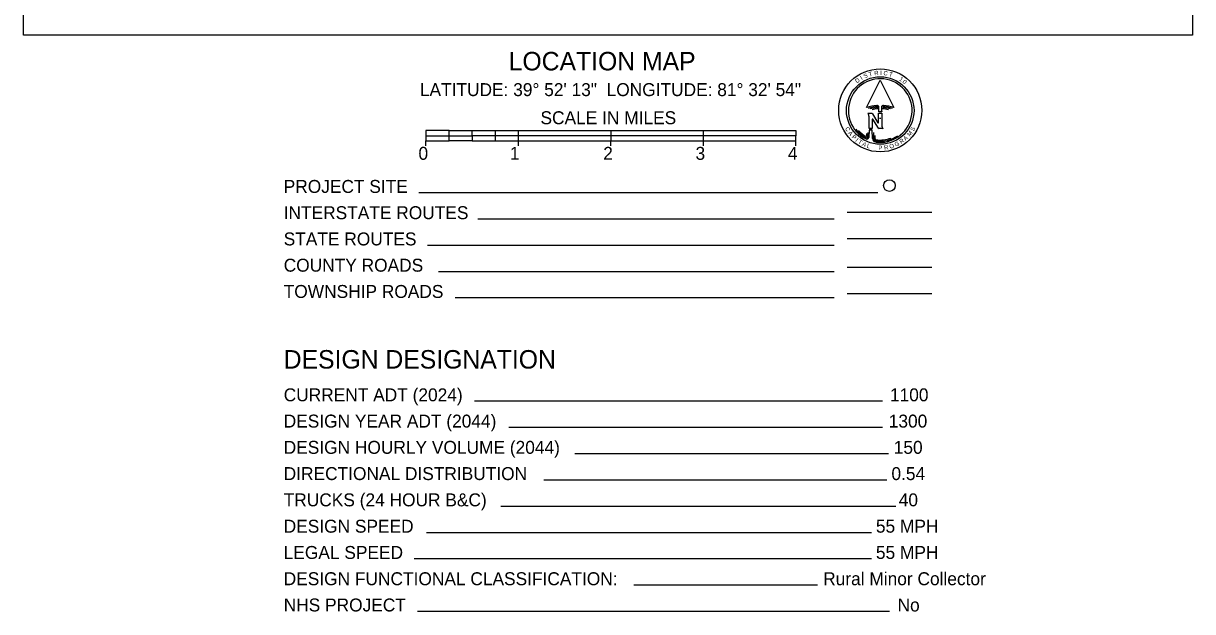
# Model space of a CAD drawing. Extents: x -22 to 431, y -18 to 160.
# Drawn here: x 319.35 to 331.99, y 141.25 to 147.61 of the extents above; entities that cross this region are included whole.
import ezdxf

# ---------------------------------------------------------------- set-up
doc = ezdxf.new("R2010")
doc.units = 0
for name, color, linetype in [('GM_X_Adjacent_County', 7, 'Continuous'), ('GM_X_Adjacent_County_Text', 7, 'Continuous'), ('GM_X_Minor_Lake_Text', 7, 'Continuous'), ('GM_X_Minor_River_Text', 7, 'Continuous'), ('GM_X_Rail_Line', 7, 'Continuous'), ('GM_X_Section', 7, 'Continuous')]:
    doc.layers.add(name, color=color, linetype=linetype)

msp = doc.modelspace()

# ---------------------------------------------------------------- linework, layer by layer
at = {"layer": 'GM_X_Adjacent_County'}
msp.add_circle((328.717, 145.854), 0.0633, dxfattribs=at)
at = {"layer": 'GM_X_Adjacent_County_Text'}
msp.add_line((329.175, 144.969), (328.259, 144.969), dxfattribs=at)
at = {"layer": 'GM_X_Minor_Lake_Text'}
msp.add_line((329.175, 145.28), (328.259, 145.28), dxfattribs=at)
at = {"layer": 'GM_X_Minor_River_Text'}
msp.add_line((329.175, 144.685), (328.259, 144.685), dxfattribs=at)
at = {"layer": 'GM_X_Rail_Line'}
msp.add_line((329.175, 145.564), (328.259, 145.564), dxfattribs=at)
at = {"layer": 'GM_X_Section'}
for p, q in [((328.471, 146.698), (328.618, 146.995)), ((328.618, 146.995), (328.764, 146.698)), ((328.485, 146.636), (328.527, 146.636)), ((328.534, 146.632), (328.593, 146.534)), ((328.6, 146.536), (328.6, 146.636)), ((328.6, 146.636), (328.634, 146.636)), ((328.601, 146.652), (328.603, 146.7)), ((328.634, 146.652), (328.601, 146.652)), ((328.618, 146.666), (328.618, 146.666)), ((328.618, 146.666), (328.618, 146.666)), ((328.618, 146.666), (328.618, 146.666)), ((328.618, 146.666), (328.618, 146.666)), ((328.634, 146.636), (328.634, 146.507)), ((328.497, 146.47), (328.497, 146.598)), ((328.531, 146.569), (328.531, 146.47)), ((328.598, 146.474), (328.539, 146.571)), ((328.626, 146.578), (328.609, 146.578)), ((323.956, 146.449), (323.706, 146.449)), ((323.706, 146.449), (323.706, 146.393)), ((323.706, 146.393), (323.706, 146.337)), ((323.706, 146.393), (323.956, 146.393)), ((323.956, 146.449), (324.206, 146.449)), ((323.956, 146.393), (323.956, 146.449)), ((323.956, 146.393), (324.206, 146.393)), ((323.956, 146.337), (323.956, 146.393)), ((324.206, 146.393), (324.206, 146.449)), ((324.206, 146.449), (324.456, 146.449)), ((324.206, 146.393), (324.206, 146.337)), ((324.456, 146.393), (324.206, 146.393)), ((324.456, 146.449), (324.706, 146.449)), ((324.456, 146.449), (324.456, 146.393)), ((324.706, 146.393), (324.456, 146.393)), ((324.456, 146.393), (324.456, 146.337)), ((324.706, 146.393), (324.706, 146.449)), ((324.706, 146.449), (325.706, 146.449)), ((324.706, 146.337), (324.706, 146.393)), ((325.706, 146.393), (324.706, 146.393)), ((325.706, 146.449), (326.706, 146.449)), ((325.706, 146.449), (325.706, 146.393)), ((326.706, 146.393), (325.706, 146.393)), ((325.706, 146.393), (325.706, 146.337)), ((326.706, 146.393), (326.706, 146.449)), ((326.706, 146.449), (327.706, 146.449)), ((326.706, 146.337), (326.706, 146.393)), ((327.706, 146.393), (326.706, 146.393)), ((327.706, 146.449), (327.706, 146.393)), ((327.706, 146.337), (327.706, 146.393)), ((328.471, 146.416), (328.469, 146.384)), ((328.484, 146.429), (328.481, 146.377)), ((328.497, 146.453), (328.494, 146.376)), ((328.531, 146.47), (328.497, 146.47)), ((328.497, 146.47), (328.531, 146.47)), ((328.531, 146.453), (328.497, 146.453)), ((328.534, 146.364), (328.531, 146.453)), ((328.544, 146.429), (328.546, 146.366)), ((328.558, 146.395), (328.559, 146.366)), ((328.647, 146.47), (328.605, 146.47)), ((323.706, 146.337), (323.956, 146.337)), ((323.706, 146.284), (323.706, 146.337)), ((324.206, 146.337), (323.956, 146.337)), ((324.206, 146.337), (324.456, 146.337)), ((324.456, 146.337), (324.706, 146.337)), ((324.706, 146.337), (325.706, 146.337)), ((324.706, 146.284), (324.706, 146.337)), ((325.706, 146.337), (326.706, 146.337)), ((325.706, 146.284), (325.706, 146.337)), ((326.706, 146.337), (327.706, 146.337)), ((326.706, 146.284), (326.706, 146.337)), ((327.706, 146.284), (327.706, 146.337)), ((328.593, 145.775), (323.63, 145.775)), ((328.121, 145.491), (324.267, 145.491)), ((328.121, 145.207), (323.725, 145.207)), ((328.121, 144.923), (323.841, 144.923)), ((328.121, 144.639), (324.022, 144.639)), ((328.641, 143.521), (324.233, 143.521)), ((328.641, 143.237), (324.603, 143.237)), ((328.709, 142.953), (325.315, 142.953)), ((328.69, 142.669), (324.982, 142.669)), ((328.788, 142.385), (324.518, 142.385)), ((328.525, 142.1), (323.711, 142.1)), ((328.525, 141.816), (323.578, 141.816)), ((327.94, 141.532), (325.954, 141.532)), ((328.719, 141.248), (323.616, 141.248))]:
    msp.add_line(p, q, dxfattribs=at)
msp.add_lwpolyline([(319.355, 160.12), (331.995, 160.12), (331.995, 147.48), (319.355, 147.48)], close=True, dxfattribs=at)
for centre, radius in [((328.618, 146.668), 0.449), ((328.618, 146.666), 0.365)]:
    msp.add_circle(centre, radius, dxfattribs=at)
for centre, radius, start, end in [((328.618, 146.666), 0.344, 261.9368, 243.4209), ((328.618, 146.285), 0.438, 94.8642, 109.5471), ((328.618, 146.285), 0.425, 93.7383, 108.099), ((328.399, 146.586), 0.0992, 7.0013, 29.8686), ((328.618, 146.285), 0.413, 93.7383, 105.4967), ((328.527, 146.627), 0.00829, 31.2473, 90), ((328.618, 146.285), 0.4, 93.7383, 102.7576), ((328.582, 146.701), 0.0207, 357.7797, 94.8642), ((328.652, 146.701), 0.0207, 85.1955, 182.1238), ((338.142, 147.053), 9.517, 182.1238, 182.4121), ((328.618, 146.285), 0.413, 74.5033, 86.2614), ((328.618, 146.285), 0.4, 77.2424, 86.2614), ((328.618, 146.285), 0.425, 71.901, 86.2614), ((328.618, 146.285), 0.438, 70.4527, 85.1955), ((328.535, 146.569), 0.00415, 31.2462, 180), ((328.596, 146.536), 0.00415, 211.2462, 0), ((328.733, 146.519), 0.0992, 187.0013, 209.8686), ((328.618, 146.666), 0.332, 217.2752, 243.4208), ((328.618, 146.666), 0.319, 222.5664, 242.2942), ((328.473, 146.377), 0.0207, 243.4209, 356.2651), ((328.473, 146.377), 0.00829, 243.4208, 357.3129), ((328.618, 146.666), 0.332, 261.9411, 304.8168), ((328.605, 146.478), 0.00829, 211.2473, 270), ((328.575, 146.367), 0.0415, 183.8064, 261.9368), ((328.575, 146.367), 0.029, 181.6386, 261.9411), ((328.575, 146.367), 0.0166, 181.6373, 261.9394), ((328.618, 146.666), 0.319, 261.9394, 291.3169)]:
    msp.add_arc(centre, radius, start, end, dxfattribs=at)

# ---------------------------------------------------------------- texts
for s, height, p in [('LOCATION MAP', 0.2, (324.601, 147.1)), ('LATITUDE: 39° 52\' 13"  LONGITUDE: 81° 32\' 54"', 0.14, (323.641, 146.822)), ('SCALE IN MILES', 0.14, (324.945, 146.518)), ('0', 0.14, (323.626, 146.133)), ('1', 0.14, (324.614, 146.133)), ('2', 0.14, (325.623, 146.133)), ('3', 0.14, (326.621, 146.133)), ('4', 0.14, (327.62, 146.133)), ('PROJECT SITE', 0.14, (322.169, 145.775)), ('INTERSTATE ROUTES', 0.14, (322.169, 145.491)), ('STATE ROUTES', 0.14, (322.169, 145.207)), ('COUNTY ROADS', 0.14, (322.169, 144.923)), ('TOWNSHIP ROADS', 0.14, (322.169, 144.639)), ('DESIGN DESIGNATION', 0.2, (322.169, 143.875)), ('CURRENT ADT (2024)', 0.14, (322.169, 143.521)), ('1100', 0.14, (328.723, 143.521)), ('DESIGN YEAR ADT (2044)', 0.14, (322.169, 143.237)), ('1300', 0.14, (328.71, 143.237)), ('DESIGN HOURLY VOLUME (2044)', 0.14, (322.169, 142.953)), ('150', 0.14, (328.764, 142.953)), ('DIRECTIONAL DISTRIBUTION', 0.14, (322.169, 142.669)), ('0.54', 0.14, (328.739, 142.669)), ('TRUCKS (24 HOUR B&C)', 0.14, (322.169, 142.385)), ('40', 0.14, (328.818, 142.385)), ('DESIGN SPEED', 0.14, (322.169, 142.1)), ('55 MPH', 0.14, (328.571, 142.1)), ('LEGAL SPEED', 0.14, (322.169, 141.816)), ('55 MPH', 0.14, (328.571, 141.816)), ('DESIGN FUNCTIONAL CLASSIFICATION:', 0.14, (322.169, 141.532)), ('Rural Minor Collector', 0.14, (328.001, 141.532)), ('NHS PROJECT', 0.14, (322.169, 141.248)), ('No', 0.14, (328.805, 141.248))]:
    msp.add_text(s, height=height, dxfattribs=at).set_placement(p)
for s, rotation, p in [('D', 36.0567, (328.366, 146.958)), ('I', 30.8388, (328.418, 146.995)), ('S', 25.6209, (328.449, 147.011)), ('T', 15.1852, (328.5, 147.033)), ('R', 4.7494, (328.555, 147.047)), ('I', 359.5315, (328.617, 147.051)), ('C', 354.3137, (328.651, 147.049)), ('T', 343.8779, (328.708, 147.04)), ('1', 328.2243, (328.818, 146.994)), ('0', 317.7885, (328.853, 146.971)), ('C', 298.5647, (328.235, 146.473)), ('A', 307.9093, (328.266, 146.422)), ('P', 317.4317, (328.304, 146.374)), ('A', 44.6769, (328.892, 146.336)), ('M', 49.8948, (328.937, 146.382)), ('S', 59.6056, (328.979, 146.437)), ('I', 319.1994, (328.344, 146.337)), ('T', 327.4133, (328.372, 146.316)), ('A', 332.6312, (328.416, 146.289)), ('L', 343.067, (328.468, 146.265)), ('P', 0.272, (328.598, 146.239)), ('R', 9.1564, (328.663, 146.241)), ('O', 19.5921, (328.725, 146.251)), ('G', 24.81, (328.785, 146.273)), ('R', 35.2457, (328.845, 146.304))]:
    msp.add_text(s, height=0.0466, rotation=rotation, dxfattribs=at).set_placement(p)

doc.saveas('drawing.dxf')
